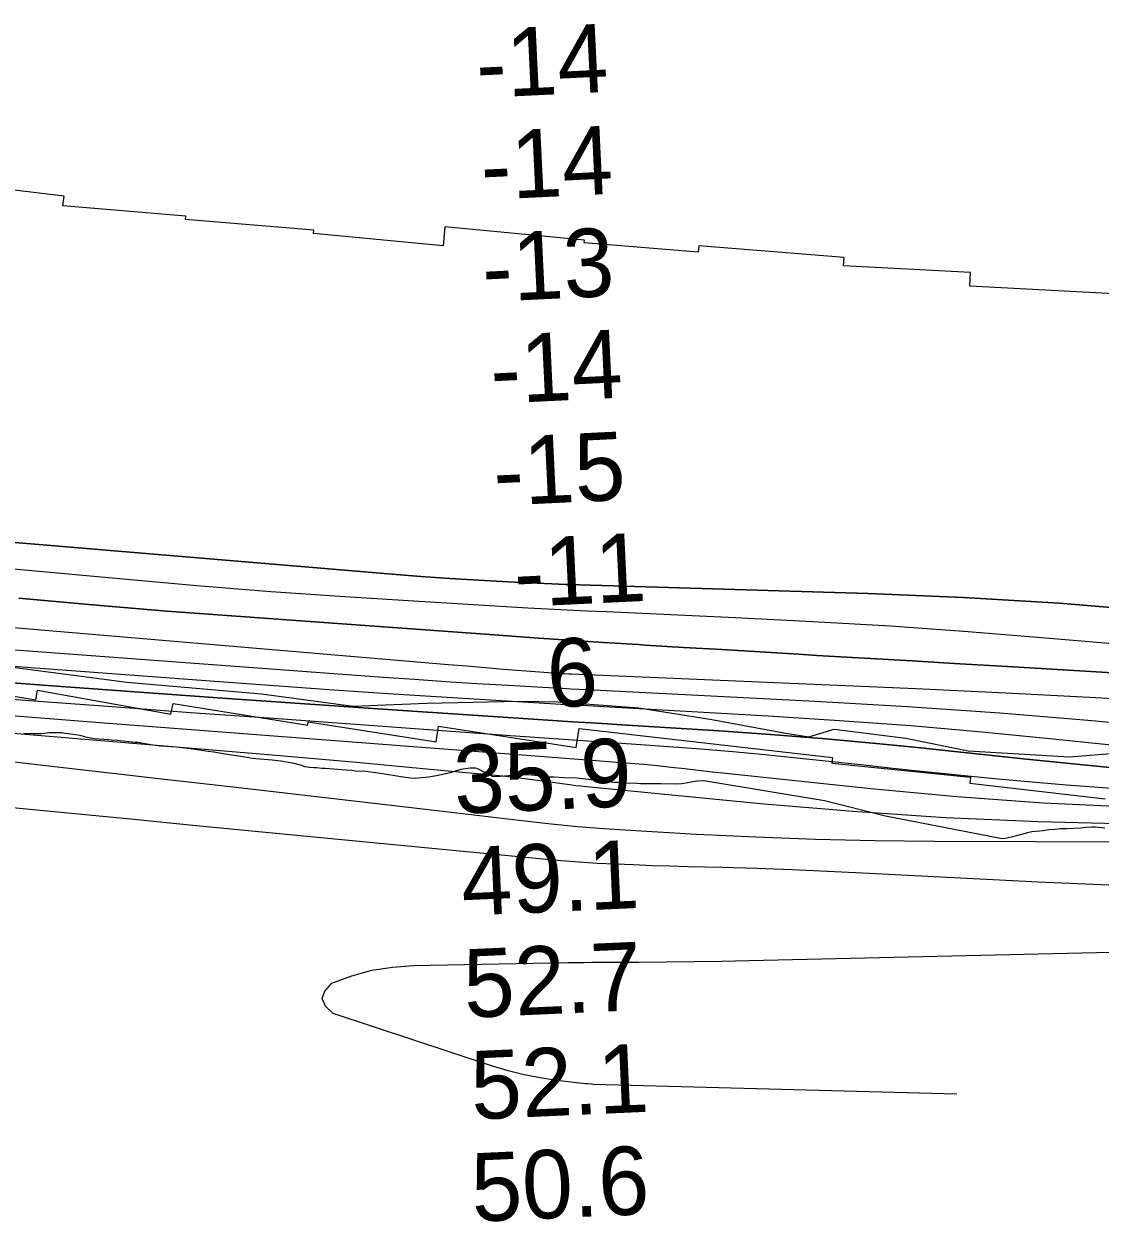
# Model space of a CAD drawing. Extents: x 3192986 to 3230865, y 867483 to 892886.
# Drawn here: x 3198376 to 3199431, y 876660 to 877834 of the extents above; entities that cross this region are included whole.
import ezdxf

# ---------------------------------------------------------------- set-up
doc = ezdxf.new("R2010")
doc.units = 0
for name, color, linetype in [('V-RIVR-EDGE', 7, 'Continuous'), ('V-RIVR-RANG', 7, 'Continuous'), ('V-RRAP-RVMT', 7, 'Continuous'), ('V-SITE-VEGE', 7, 'Continuous'), ('V-TOPO-DPTH', 7, 'Continuous'), ('V-TOPO-MAJR', 7, 'Continuous'), ('V-TOPO-MINR', 7, 'Continuous'), ('V-TOPO-WATR', 7, 'Continuous')]:
    doc.layers.add(name, color=color, linetype=linetype)

msp = doc.modelspace()

# ---------------------------------------------------------------- linework, layer by layer
at = {"layer": 'V-RIVR-EDGE'}
msp.add_lwpolyline([(3198342.6, 877206.7), (3198477.1, 877189.2), (3198609.1, 877177.9), (3198699.2, 877165.8), (3198771.2, 877168.5), (3198862.3, 877170.6), (3198900.5, 877170.1), (3198979.1, 877164.1), (3199050.6, 877152.5), (3199121.2, 877139.5), (3199146, 877135.6), (3199170.8, 877143.2), (3199240.9, 877134.4), (3199301.9, 877121.9), (3199401.5, 877115.9), (3199457.8, 877120.5)], dxfattribs=at)
at = {"layer": 'V-RRAP-RVMT'}
for p, q in [((3198415.7, 877665.5), (3198276.5, 877682.3)), ((3198414.4, 877656), (3198415.7, 877665.5)), ((3198535.1, 877645.7), (3198414.4, 877656)), ((3198534.8, 877642.6), (3198535.1, 877645.7)), ((3198660.6, 877632), (3198534.8, 877642.6)), ((3198660.3, 877628.9), (3198660.6, 877632)), ((3198787.2, 877616.9), (3198660.3, 877628.9)), ((3198789.1, 877635.3), (3198787.2, 877616.9)), ((3198925.9, 877622.4), (3198789.1, 877635.3)), ((3198925.5, 877619.7), (3198925.9, 877622.4)), ((3199037.5, 877610.5), (3198925.5, 877619.7)), ((3199038.1, 877616.8), (3199037.5, 877610.5)), ((3199180.4, 877605.4), (3199038.1, 877616.8)), ((3199179.7, 877597.1), (3199180.4, 877605.4)), ((3199304.3, 877590.6), (3199179.7, 877597.1)), ((3199303.6, 877577.3), (3199304.3, 877590.6)), ((3199563.5, 877563.5), (3199303.6, 877577.3)), ((3198259.2, 877193.5), (3198388.1, 877171.8)), ((3198388.1, 877171.8), (3198389.8, 877181.4)), ((3198389.8, 877181.4), (3198520.5, 877157.9)), ((3198520.5, 877157.9), (3198522.5, 877168.3)), ((3198522.5, 877168.3), (3198654.6, 877147.2)), ((3198654.6, 877147.2), (3198655.1, 877150.4)), ((3198655.1, 877150.4), (3198780.6, 877130.6)), ((3198780.6, 877130.6), (3198782.9, 877146.2)), ((3198782.9, 877146.2), (3198917.9, 877125.3)), ((3198917.9, 877125.3), (3198920.8, 877143.7)), ((3198920.8, 877143.7), (3199169, 877115.5)), ((3199169, 877115.5), (3199168.4, 877109.7)), ((3199168.4, 877109.7), (3199304.5, 877096.1)), ((3199304.5, 877096.1), (3199303.8, 877090.1)), ((3199303.8, 877090.1), (3199436.5, 877074.8))]:
    msp.add_line(p, q, dxfattribs=at)
at = {"layer": 'V-SITE-VEGE'}
for p, q in [((3198385.5, 877138.5), (3198376.2, 877138.9)), ((3198393.2, 877138.7), (3198385.5, 877138.5)), ((3198401.7, 877139.4), (3198393.2, 877138.7)), ((3198408.8, 877139.6), (3198401.7, 877139.4)), ((3198413.4, 877139.4), (3198408.8, 877139.6)), ((3198416.7, 877138.8), (3198413.4, 877139.4)), ((3198421.9, 877138.2), (3198416.7, 877138.8)), ((3198431.4, 877136.8), (3198421.9, 877138.2)), ((3198436.9, 877135.4), (3198431.4, 877136.8)), ((3198445.2, 877133.7), (3198436.9, 877135.4)), ((3198459.1, 877132.7), (3198445.2, 877133.7)), ((3198462.2, 877132.3), (3198459.1, 877132.7)), ((3198467.6, 877132.1), (3198462.2, 877132.3)), ((3198485, 877130.2), (3198467.6, 877132.1)), ((3198488.1, 877130), (3198485, 877130.2)), ((3198502.6, 877127.6), (3198488.1, 877130)), ((3198510.7, 877126.6), (3198502.6, 877127.6)), ((3198525.9, 877125.5), (3198510.7, 877126.6)), ((3198531.2, 877124.9), (3198525.9, 877125.5)), ((3198539.7, 877123.9), (3198531.2, 877124.9)), ((3198557.1, 877121.2), (3198539.7, 877123.9)), ((3198562.5, 877120.6), (3198557.1, 877121.2)), ((3198573.6, 877118.6), (3198562.5, 877120.6)), ((3198595.1, 877115.4), (3198573.6, 877118.6)), ((3198598.5, 877114.8), (3198595.1, 877115.4)), ((3198603.6, 877114.1), (3198598.5, 877114.8)), ((3198619.8, 877112.9), (3198603.6, 877114.1)), ((3198628.3, 877111.9), (3198619.8, 877112.9)), ((3198641.4, 877109.4), (3198628.3, 877111.9)), ((3198647.5, 877107.8), (3198641.4, 877109.4)), ((3198651.9, 877106.2), (3198647.5, 877107.8)), ((3198656.4, 877105.6), (3198651.9, 877106.2)), ((3198660.4, 877105.2), (3198656.4, 877105.6)), ((3198663.5, 877105.2), (3198660.4, 877105.2)), ((3198668.5, 877104.6), (3198663.5, 877105.2)), ((3198671.8, 877104.6), (3198668.5, 877104.6)), ((3198692.4, 877102.9), (3198671.8, 877104.6)), ((3198697.8, 877102.7), (3198692.4, 877102.9)), ((3198701.5, 877102.1), (3198697.8, 877102.7)), ((3198711.4, 877101.7), (3198701.5, 877102.1)), ((3198723.5, 877100.2), (3198711.4, 877101.7)), ((3198748, 877096.2), (3198723.5, 877100.2)), ((3198780.8, 877097.4), (3198773.1, 877096.1)), ((3198794.3, 877100.4), (3198780.8, 877097.4)), ((3198804.8, 877103.5), (3198794.3, 877100.4)), ((3198813.7, 877105), (3198804.8, 877103.5)), ((3198819.3, 877105), (3198813.7, 877105)), ((3198822.8, 877103.6), (3198819.3, 877105)), ((3198827, 877101.4), (3198822.8, 877103.6)), ((3198829.7, 877099.6), (3198827, 877101.4)), ((3198833.1, 877098), (3198829.7, 877099.6)), ((3198835.8, 877096.8), (3198833.1, 877098)), ((3198839.2, 877096.4), (3198835.8, 877096.8)), ((3198851.3, 877097.4), (3198839.2, 877096.4)), ((3198861.8, 877098.5), (3198851.3, 877097.4)), ((3198870.9, 877098.5), (3198861.8, 877098.5)), ((3198880.2, 877097.3), (3198870.9, 877098.5)), ((3198885.1, 877096.4), (3198880.2, 877097.3)), ((3198755.3, 877095.2), (3198748, 877096.2)), ((3198759.5, 877094.9), (3198755.3, 877095.2)), ((3198773.1, 877096.1), (3198759.5, 877094.9)), ((3198890.1, 877096), (3198885.1, 877096.4)), ((3198896.2, 877096), (3198890.1, 877096)), ((3198905.5, 877095.6), (3198896.2, 877096)), ((3198918.7, 877095.3), (3198905.5, 877095.6)), ((3198932.6, 877093.5), (3198918.7, 877095.3)), ((3198938.7, 877092.9), (3198932.6, 877093.5)), ((3198949, 877091.5), (3198938.7, 877092.9)), ((3198954.9, 877090.8), (3198949, 877091.5)), ((3198958.9, 877090.8), (3198954.9, 877090.8)), ((3198962.4, 877090.4), (3198958.9, 877090.8)), ((3198966.4, 877090.2), (3198962.4, 877090.4)), ((3198977.3, 877090), (3198966.4, 877090.2)), ((3198980.8, 877089.5), (3198977.3, 877090)), ((3198989.4, 877089.7), (3198980.8, 877089.5)), ((3199000.4, 877089.5), (3198989.4, 877089.7)), ((3199014.7, 877089.4), (3199000.4, 877089.5)), ((3199021.4, 877089.6), (3199014.7, 877089.4)), ((3199036.3, 877092.1), (3199021.4, 877089.6)), ((3199043, 877092.5), (3199036.3, 877092.1)), ((3199046.7, 877092), (3199043, 877092.5)), ((3199161.1, 877073), (3199046.7, 877092)), ((3199221.1, 877058), (3199161.1, 877073)), ((3199335.5, 877035.7), (3199221.1, 877058)), ((3199348.2, 877038.4), (3199340.3, 877036.5)), ((3199360.3, 877041.7), (3199348.2, 877038.4)), ((3199364.4, 877042.7), (3199360.3, 877041.7)), ((3199375.7, 877043.6), (3199364.4, 877042.7)), ((3199381.1, 877044.4), (3199375.7, 877043.6)), ((3199387.2, 877045), (3199381.1, 877044.4)), ((3199392.5, 877045.4), (3199387.2, 877045)), ((3199398.7, 877045.5), (3199392.5, 877045.4)), ((3199412.3, 877046.3), (3199398.7, 877045.5)), ((3199417.3, 877046.9), (3199412.3, 877046.3)), ((3199423.2, 877047.2), (3199417.3, 877046.9)), ((3199426.8, 877047.2), (3199423.2, 877047.2)), ((3199435.9, 877046.2), (3199426.8, 877047.2)), ((3199340.3, 877036.5), (3199335.5, 877035.7))]:
    msp.add_line(p, q, dxfattribs=at)
at = {"layer": 'V-TOPO-DPTH'}
for points in [[(3198262.1, 877335), (3198737.2, 877294.9), (3198765.6, 877292.7), (3198794, 877290.7), (3198822.4, 877289), (3198850.9, 877287.5), (3198894, 877285.6), (3198900.9, 877285.3), (3198907.7, 877285), (3198914.6, 877284.8), (3198921.4, 877284.5), (3199203.6, 877276.2), (3199297.6, 877272.2), (3199391.4, 877266.6), (3199485, 877258.7)], [(3199485, 877258.7), (3199391.4, 877266.6), (3199297.6, 877272.2), (3199203.6, 877276.2), (3198921.4, 877284.5), (3198914.6, 877284.8), (3198907.7, 877285), (3198900.9, 877285.3), (3198894, 877285.6), (3198850.9, 877287.5), (3198822.4, 877289), (3198794, 877290.7), (3198765.6, 877292.7), (3198737.2, 877294.9), (3198262.1, 877335)], [(3199481.6, 877196.1), (3199422.2, 877199.6), (3199340.5, 877204.5), (3199293.9, 877207.3), (3199247.2, 877210), (3199200.5, 877212.8), (3199153.8, 877215.5), (3199135.6, 877216.6), (3199098, 877218.8), (3199060.5, 877221.1), (3199022.9, 877223.3), (3198985.4, 877225.6), (3198978.7, 877226), (3198944.5, 877228.1), (3198910.3, 877230.4), (3198876.1, 877232.7), (3198841.9, 877235.1), (3198589, 877253.4), (3198516.3, 877258.9), (3198443.7, 877264.9), (3198371.2, 877271.5)], [(3199481.6, 877196.1), (3199422.2, 877199.6), (3199340.5, 877204.5), (3199293.9, 877207.3), (3199247.2, 877210), (3199200.5, 877212.8), (3199153.8, 877215.5), (3199135.6, 877216.6), (3199098, 877218.8), (3199060.5, 877221.1), (3199022.9, 877223.3), (3198985.4, 877225.6), (3198978.7, 877226), (3198944.5, 877228.1), (3198910.3, 877230.4), (3198876.1, 877232.7), (3198841.9, 877235.1), (3198589, 877253.4), (3198516.3, 877258.9), (3198443.7, 877264.9), (3198371.2, 877271.5)], [(3198160.2, 877236.3), (3198728.5, 877194.2), (3198759.1, 877192), (3198789.8, 877189.9), (3198820.5, 877188), (3198851.2, 877186.2), (3198896.6, 877183.7), (3198904.5, 877183.2), (3198912.5, 877182.8), (3198920.5, 877182.4), (3198928.5, 877182), (3199152.1, 877170.6), (3199242.6, 877165.3), (3199333, 877159.1), (3199423.3, 877151.6), (3199513.5, 877143.2)], [(3198160.2, 877236.3), (3198728.5, 877194.2), (3198759.1, 877192), (3198789.8, 877189.9), (3198820.5, 877188), (3198851.2, 877186.2), (3198896.6, 877183.7), (3198904.5, 877183.2), (3198912.5, 877182.8), (3198920.5, 877182.4), (3198928.5, 877182), (3199152.1, 877170.6), (3199242.6, 877165.3), (3199333, 877159.1), (3199423.3, 877151.6), (3199513.5, 877143.2)], [(3199457.2, 877104), (3199408.2, 877108.9), (3199359.1, 877113.9), (3199310.1, 877119), (3199261.1, 877124.2), (3199258.9, 877124.5), (3199208.7, 877129.5), (3199158.5, 877134.1), (3199108.3, 877138), (3199058, 877141.4), (3198962.4, 877147.4), (3198938.2, 877148.9), (3198914.1, 877150.4), (3198889.9, 877152), (3198865.7, 877153.6), (3198742.5, 877161.8), (3198656.7, 877167.6), (3198571, 877173.6), (3198485.2, 877179.8), (3198399.5, 877186.1), (3198193, 877201.5)]]:
    msp.add_lwpolyline(points, dxfattribs=at)
at = {"layer": 'V-TOPO-MAJR'}
msp.add_lwpolyline([(3198295.1, 877145.2), (3198619.8, 877118), (3198661.1, 877114.5), (3198702.3, 877110.8), (3198743.6, 877107), (3198784.9, 877103.1), (3198842.4, 877097.6), (3198854.9, 877096.3), (3198867.3, 877094.9), (3198879.8, 877093.3), (3198892.2, 877091.6), (3198906.2, 877089.5), (3198911.6, 877088.8), (3198917, 877088.1), (3198922.4, 877087.5), (3198927.9, 877086.9), (3199098.3, 877070.4), (3199189.1, 877062.7), (3199279.9, 877056.6), (3199370.9, 877052.7), (3199461.9, 877050.4)], dxfattribs=at)
at = {"layer": 'V-TOPO-MINR'}
for points in [[(3198262.1, 877335), (3198737.2, 877294.9), (3198765.6, 877292.7), (3198794, 877290.7), (3198822.4, 877289), (3198850.9, 877287.5), (3198894, 877285.6), (3198900.9, 877285.3), (3198907.7, 877285), (3198914.6, 877284.8), (3198921.4, 877284.5), (3199203.6, 877276.2), (3199297.6, 877272.2), (3199391.4, 877266.6), (3199485, 877258.7)], [(3198175.8, 877317.5), (3198473.5, 877290.3), (3198546, 877284), (3198618.5, 877278.2), (3198691, 877273.1), (3198763.7, 877268.5), (3198870.3, 877262.2), (3198889.6, 877261.2), (3198908.9, 877260.1), (3198928.2, 877259.2), (3198947.6, 877258.3), (3199073.7, 877252.6), (3199149.9, 877248.8), (3199226, 877244.3), (3199302, 877238.8), (3199378, 877232.7), (3199467.1, 877225)], [(3198371.2, 877271.5), (3198443.7, 877264.9), (3198516.3, 877258.9), (3198589, 877253.4), (3198841.9, 877235.1), (3198876.1, 877232.7), (3198910.3, 877230.4), (3198944.5, 877228.1), (3198978.7, 877226), (3198985.4, 877225.6), (3199022.9, 877223.3), (3199060.5, 877221.1), (3199098, 877218.8), (3199135.6, 877216.6), (3199153.8, 877215.5), (3199200.5, 877212.8), (3199247.2, 877210), (3199293.9, 877207.3), (3199340.5, 877204.5), (3199422.2, 877199.6), (3199481.6, 877196.1)], [(3198327.6, 877245.9), (3198792.5, 877206.6), (3198810.5, 877205.1), (3198828.5, 877203.6), (3198846.5, 877202.1), (3198864.5, 877200.7), (3198894.8, 877198.4), (3198897.7, 877198.1), (3198900.5, 877198), (3198903.3, 877197.8), (3198906.2, 877197.6), (3198910.4, 877197.4), (3198912.6, 877197.3), (3198913.3, 877197.3), (3199250.7, 877182.9), (3199338.9, 877178.8), (3199427.1, 877174.1), (3199515.2, 877168.6)], [(3198176.6, 877218.9), (3198563.4, 877190.1), (3198621.7, 877185.9), (3198680, 877181.8), (3198738.3, 877177.9), (3198796.6, 877174.2), (3198881.6, 877169), (3198897.5, 877168.1), (3198913.3, 877167.1), (3198929.1, 877166.2), (3198944.9, 877165.3), (3199105.9, 877156.2), (3199175.9, 877151.7), (3199245.8, 877146.6), (3199315.6, 877140.5), (3199385.3, 877133.8), (3199464.6, 877125.6)], [(3198193, 877201.5), (3198399.5, 877186.1), (3198485.2, 877179.8), (3198571, 877173.6), (3198656.7, 877167.6), (3198742.5, 877161.8), (3198865.7, 877153.6), (3198889.9, 877152), (3198914.1, 877150.4), (3198938.2, 877148.9), (3198962.4, 877147.4), (3199058, 877141.4), (3199108.3, 877138), (3199158.5, 877134.1), (3199208.7, 877129.5), (3199258.9, 877124.5), (3199261.1, 877124.2), (3199310.1, 877119), (3199359.1, 877113.9), (3199408.2, 877108.9), (3199457.2, 877104)], [(3198309.1, 877176.7), (3198386, 877170.9), (3198462.8, 877165.3), (3198539.6, 877159.6), (3198616.4, 877154.1), (3198848.9, 877137.4), (3198881.9, 877135), (3198914.9, 877132.7), (3198947.9, 877130.4), (3198981, 877128.2), (3199008.3, 877126.3), (3199039.8, 877124), (3199071.3, 877121.4), (3199102.7, 877118.4), (3199134.1, 877115.2), (3199165.5, 877111.8), (3199196.8, 877108.4), (3199228.2, 877105.1), (3199259.6, 877101.8), (3199331.1, 877094.5), (3199398.3, 877088.5), (3199465.6, 877083.6)], [(3198355.3, 877157.1), (3198405.2, 877153.2), (3198455.1, 877149.4), (3198881.7, 877116.6), (3198898.7, 877115.3), (3198915.8, 877114), (3198932.8, 877112.7), (3198949.9, 877111.5), (3198957.1, 877110.9), (3198970.6, 877109.9), (3198984, 877108.7), (3198997.4, 877107.4), (3199010.8, 877106), (3199024.2, 877104.5), (3199037.6, 877103), (3199051.1, 877101.5), (3199064.5, 877100.1), (3199206.6, 877085.1), (3199291.1, 877077.3), (3199375.7, 877071), (3199460.5, 877067)], [(3198190.6, 877131.4), (3198514.2, 877094.3), (3198581.6, 877086.6), (3198649.1, 877078.8), (3198716.6, 877070.9), (3198784, 877063), (3198867.5, 877053.2), (3198893.2, 877050.4), (3198919, 877047.9), (3198944.8, 877045.9), (3198970.6, 877044.2), (3199035.6, 877040.4), (3199093.9, 877037.5), (3199152.3, 877035.3), (3199210.7, 877034), (3199269.1, 877033.3), (3199763.9, 877031.8)], [(3198351.3, 877067.8), (3198416, 877061.5), (3198480.7, 877055.2), (3198545.3, 877048.9), (3198885, 877016.1), (3198902.8, 877014.5), (3198920.6, 877013.1), (3198938.4, 877012), (3198956.2, 877011.1), (3198974, 877010.4), (3198991.9, 877009.7), (3199009.7, 877009.2), (3199027.5, 877008.7), (3199060.7, 877007.8), (3199095.2, 877006.8), (3199129.6, 877005.6), (3199164.1, 877004.1), (3199198.5, 877002.5), (3199371.1, 876993.7), (3199440, 876990.6)], [(3199290.9, 876785.5), (3198934.7, 876795.1), (3198932.7, 876795.2), (3198928.8, 876795.5), (3198926.8, 876795.7), (3198898.6, 876799), (3198882.6, 876801.4), (3198866.7, 876804.4), (3198851.1, 876808.4), (3198835.6, 876813), (3198679.5, 876864.7), (3198672, 876871.8), (3198668.6, 876879.1), (3198671.4, 876886.6), (3198678.2, 876894.3), (3198697.7, 876901.4), (3198717.5, 876906.9), (3198737.8, 876910), (3198758.4, 876911.6), (3198909.5, 876914.4), (3198917.3, 876914.5), (3198925.1, 876914.6), (3198932.9, 876914.7), (3198940.7, 876914.8), (3198979.3, 876915), (3199006.3, 876915.2), (3199033.4, 876915.5), (3199060.5, 876915.9), (3199087.5, 876916.5), (3199782.5, 876932.4)]]:
    msp.add_lwpolyline(points, dxfattribs=at)
at = {"layer": 'V-TOPO-WATR'}
msp.add_lwpolyline([(3198160.2, 877236.3), (3198728.5, 877194.2), (3198759.1, 877192), (3198789.8, 877189.9), (3198820.5, 877188), (3198851.2, 877186.2), (3198896.6, 877183.7), (3198904.5, 877183.2), (3198912.5, 877182.8), (3198920.5, 877182.4), (3198928.5, 877182), (3199152.1, 877170.6), (3199242.6, 877165.3), (3199333, 877159.1), (3199423.3, 877151.6), (3199513.5, 877143.2)], dxfattribs=at)

# ---------------------------------------------------------------- texts
at = {"layer": 'V-RIVR-RANG'}
for s, rotation, p in [('-14', 2.7557, (3198821, 877761.5)), ('-14', 2.7557, (3198825.6, 877661.6)), ('-13', 2.7557, (3198826.9, 877561.6)), ('-14', 2.7557, (3198835, 877461.9)), ('-15', 2.7557, (3198837.9, 877361.9)), ('-11', 2.7557, (3198858.1, 877262.7)), ('6', 2.7557, (3198890.5, 877164.2)), ('35.9', 2.5483, (3198799.1, 877060.1)), ('49.1', 2.5483, (3198806.4, 876960.3)), ('52.7', 2.5483, (3198808.8, 876860.3)), ('52.1', 2.5483, (3198815.8, 876760.6)), ('50.6', 2.5483, (3198816.3, 876660.5))]:
    msp.add_text(s, height=67, rotation=rotation, dxfattribs=at).set_placement(p)

doc.saveas('drawing.dxf')
